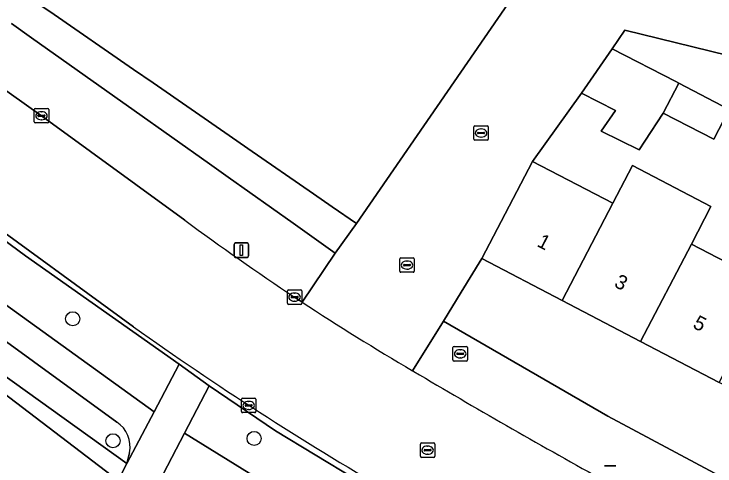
# Model space of a CAD drawing. Extents: x 162803 to 163818, y 381639 to 382475.
# Drawn here: x 163002.95 to 163051.51, y 382057.42 to 382088.71 of the extents above; entities that cross this region are included whole.
import ezdxf

# ---------------------------------------------------------------- set-up
doc = ezdxf.new("R2010")
doc.units = 0
for name, color, linetype in [('IMGEO_Boom', 7, 'Continuous'), ('IMGEO_Brandkraan', 7, 'Continuous'), ('IMGEO_Erf', 7, 'Continuous'), ('IMGEO_Groenvoorziening', 7, 'Continuous'), ('IMGEO_Haag', 7, 'Continuous'), ('IMGEO_Kolk', 7, 'Continuous'), ('IMGEO_Lichtmast', 7, 'Continuous'), ('IMGEO_Muur', 7, 'Continuous'), ('IMGEO_Pand', 7, 'Continuous'), ('IMGEO_Pand_nummerreeks', 7, 'Continuous'), ('IMGEO_Rijbaan_lokaal_gesloten', 7, 'Continuous'), ('IMGEO_Rijbaan_lokaal_open', 7, 'Continuous'), ('IMGEO_Rioolput', 7, 'Continuous'), ('IMGEO_Voetpad_gesloten', 7, 'Continuous'), ('IMGEO_Voetpad_open', 7, 'Continuous')]:
    doc.layers.add(name, color=color, linetype=linetype)

msp = doc.modelspace()

# ---------------------------------------------------------------- linework, layer by layer
at = {"layer": 'IMGEO_Boom'}
for centre in [(163007.012, 382067.612), (163009.802, 382059.169), (163019.579, 382059.327)]:
    msp.add_circle(centre, 0.489, dxfattribs=at)
at = {"layer": 'IMGEO_Brandkraan'}
for p, q in [((163033.357, 382064.763), (163033.357, 382065.615)), ((163033.432, 382065.689), (163034.284, 382065.689)), ((163033.845, 382065.469), (163033.87, 382065.469)), ((163034.358, 382065.615), (163034.358, 382064.763)), ((163033.616, 382065.183), (163033.616, 382065.195)), ((163034.054, 382065.146), (163033.656, 382065.146)), ((163033.659, 382065.232), (163034.057, 382065.232)), ((163033.868, 382064.909), (163033.843, 382064.909)), ((163034.1, 382065.195), (163034.1, 382065.183)), ((163034.284, 382064.689), (163033.432, 382064.689))]:
    msp.add_line(p, q, dxfattribs=at)
for points in [[(163033.357, 382064.763), (163033.357, 382065.615)], [(163033.432, 382065.689), (163034.284, 382065.689)], [(163034.358, 382065.615), (163034.358, 382064.763)], [(163034.284, 382064.689), (163033.432, 382064.689)]]:
    msp.add_lwpolyline(points, dxfattribs=at)
for centre, radius, start, end in [((163033.434, 382065.613), 0.0765, 91.552, 178.448), ((163033.434, 382065.613), 0.0765, 91.552, 178.448), ((163034.282, 382065.613), 0.0765, 1.552, 88.448), ((163034.282, 382065.613), 0.0765, 1.552, 88.448), ((163033.434, 382064.765), 0.0765, 181.552, 268.448), ((163033.434, 382064.765), 0.0765, 181.552, 268.448), ((163033.656, 382065.192), 0.0403, 85.8775, 175.7526), ((163033.653, 382065.182), 0.0366, 178.938, 274.7102), ((163034.057, 382065.189), 0.043, 264.8664, 352.4533), ((163034.061, 382065.194), 0.0386, 1.7309, 96.639), ((163034.282, 382064.765), 0.0765, 271.552, 358.448), ((163034.282, 382064.765), 0.0765, 271.552, 358.448)]:
    msp.add_arc(centre, radius, start, end, dxfattribs=at)
for centre, major_axis, ratio, start_param, end_param in [((163033.844, 382065.189), (-0.387, 0.002), 0.722429, 4.712389, 7.853982), ((163033.869, 382065.189), (-0.39, 0.002), 0.717154, 1.570796, 4.712389)]:
    msp.add_ellipse(centre, major_axis=major_axis, ratio=ratio, start_param=start_param, end_param=end_param, dxfattribs=at)
at = {"layer": 'IMGEO_Erf'}
msp.add_lwpolyline([(163055.907, 382084.983), (163045.258, 382087.591), (163044.389, 382086.312), (163048.793, 382084.028), (163048.996, 382083.922), (163052.498, 382082.106), (163051.427, 382080.041), (163047.925, 382081.857), (163046.642, 382079.903), (163046.251, 382079.306), (163043.634, 382080.61), (163044.623, 382082.034), (163042.26, 382083.224), (163038.869, 382078.512), (163044.44, 382075.611), (163045.798, 382078.219), (163051.229, 382075.391), (163049.871, 382072.782), (163055.303, 382069.953)], dxfattribs=at)
msp.add_lwpolyline([(163033.931, 382069.45), (163032.699, 382067.446), (163044.08, 382060.873), (163060.9, 382051.896), (163109.381, 382027.414), (163111.619, 382031.924), (163106.058, 382034.831), (163100.632, 382037.667), (163095.203, 382040.505), (163089.777, 382043.341), (163084.349, 382046.178), (163078.921, 382049.015), (163073.494, 382051.852), (163068.067, 382054.689), (163062.64, 382057.526), (163057.213, 382060.363), (163051.786, 382063.199), (163046.358, 382066.036), (163040.931, 382068.873), (163035.364, 382071.783)], close=True, dxfattribs=at)
at = {"layer": 'IMGEO_Groenvoorziening'}
for points in [[(162955.06, 382095.576), (162955.509, 382095.286), (162957.972, 382093.775), (162966.406, 382088.6), (162979.279, 382080.171), (163010.771, 382057.59), (163010.938, 382058.34)], [(162997.05, 382072.416), (162998.902, 382071.082), (163001.695, 382069.07), (163012.658, 382061.177), (163014.396, 382064.481), (163003.733, 382071.977), (163000.959, 382073.995), (163000, 382074.679), (162983.8, 382086.177), (162971.736, 382094.304)], [(163002.78, 382088.044), (163004.166, 382087.062), (163009.92, 382082.987), (163011.267, 382082.033), (163016.495, 382078.33), (163017.775, 382077.423), (163022.284, 382074.229), (163023.578, 382073.313), (163025.201, 382072.163), (163026.665, 382074.215), (163024.996, 382075.367), (163023.691, 382076.267), (163019.145, 382079.406), (163017.853, 382080.297), (163012.58, 382083.936), (163011.222, 382084.874), (163005.42, 382088.878), (163004.022, 382089.843), (163000, 382092.62)], [(163010.057, 382060.459), (162995.864, 382070.771)], [(163001.555, 382040.071), (163005.466, 382047.505), (163010.153, 382056.414), (163000, 382064.141)]]:
    msp.add_lwpolyline(points, dxfattribs=at)
for points in [[(162979.279, 382080.171), (162966.406, 382088.6), (162957.972, 382093.775), (162957.595, 382092.972), (162964.013, 382088.892), (162975.64, 382081.142), (162988.306, 382072.452), (163000, 382064.141), (163010.153, 382056.414), (163010.771, 382057.59)], [(163031.983, 382053.266), (163029.316, 382054.876), (163021.065, 382059.867), (163016.465, 382062.979), (163014.754, 382059.7), (163027.532, 382051.791), (163030.253, 382050.172), (163039.317, 382044.993), (163044.701, 382042.138), (163046.569, 382045.324)]]:
    msp.add_lwpolyline(points, close=True, dxfattribs=at)
msp.add_arc((163008.983, 382058.77), 2.002, 347.5989, 57.5525, dxfattribs=at)
at = {"layer": 'IMGEO_Haag'}
msp.add_lwpolyline([(162997.05, 382072.416), (162998.902, 382071.082), (163001.695, 382069.07), (163012.658, 382061.177), (163014.396, 382064.481), (163003.733, 382071.977), (163000.959, 382073.995), (163000, 382074.679), (162983.8, 382086.177), (162971.736, 382094.304)], dxfattribs=at)
for points in [[(162979.279, 382080.171), (162966.406, 382088.6), (162957.972, 382093.775), (162957.595, 382092.972), (162964.013, 382088.892), (162975.64, 382081.142), (162988.306, 382072.452), (163000, 382064.141), (163010.153, 382056.414), (163010.771, 382057.59)], [(163031.983, 382053.266), (163029.316, 382054.876), (163021.065, 382059.867), (163016.465, 382062.979), (163014.754, 382059.7), (163027.532, 382051.791), (163030.253, 382050.172), (163039.317, 382044.993), (163044.701, 382042.138), (163046.569, 382045.324)]]:
    msp.add_lwpolyline(points, close=True, dxfattribs=at)
at = {"layer": 'IMGEO_Kolk'}
for p, q in [((163004.345, 382081.243), (163004.345, 382082.095)), ((163004.42, 382082.169), (163005.272, 382082.169)), ((163004.833, 382081.949), (163004.858, 382081.949)), ((163005.346, 382082.095), (163005.346, 382081.243)), ((163004.604, 382081.663), (163004.604, 382081.675)), ((163005.042, 382081.626), (163004.644, 382081.626)), ((163004.647, 382081.712), (163005.045, 382081.712)), ((163004.856, 382081.389), (163004.831, 382081.389)), ((163005.088, 382081.675), (163005.088, 382081.663)), ((163005.272, 382081.169), (163004.42, 382081.169)), ((163034.804, 382080.046), (163034.804, 382080.898)), ((163034.879, 382080.972), (163035.731, 382080.972)), ((163035.805, 382080.898), (163035.805, 382080.046)), ((163035.063, 382080.466), (163035.063, 382080.478)), ((163035.501, 382080.429), (163035.103, 382080.429)), ((163035.106, 382080.515), (163035.504, 382080.515)), ((163035.292, 382080.752), (163035.317, 382080.752)), ((163035.547, 382080.478), (163035.547, 382080.466)), ((163035.731, 382079.972), (163034.879, 382079.972)), ((163035.315, 382080.192), (163035.29, 382080.192)), ((163021.956, 382069.612), (163022.808, 382069.612)), ((163021.881, 382068.686), (163021.881, 382069.538)), ((163022.183, 382069.155), (163022.581, 382069.155)), ((163022.369, 382069.392), (163022.394, 382069.392)), ((163022.882, 382069.538), (163022.882, 382068.686)), ((163022.14, 382069.106), (163022.14, 382069.118)), ((163022.578, 382069.069), (163022.18, 382069.069)), ((163022.392, 382068.832), (163022.367, 382068.832)), ((163022.624, 382069.118), (163022.624, 382069.106)), ((163022.808, 382068.612), (163021.956, 382068.612)), ((163018.703, 382061.188), (163018.703, 382062.04)), ((163018.778, 382062.114), (163019.63, 382062.114)), ((163019.191, 382061.894), (163019.216, 382061.894)), ((163019.704, 382062.04), (163019.704, 382061.188)), ((163018.962, 382061.608), (163018.962, 382061.62)), ((163019.4, 382061.571), (163019.002, 382061.571)), ((163019.005, 382061.657), (163019.403, 382061.657)), ((163019.446, 382061.62), (163019.446, 382061.608)), ((163019.63, 382061.114), (163018.778, 382061.114)), ((163019.214, 382061.334), (163019.189, 382061.334))]:
    msp.add_line(p, q, dxfattribs=at)
for points in [[(163004.345, 382081.243), (163004.345, 382082.095)], [(163004.42, 382082.169), (163005.272, 382082.169)], [(163005.346, 382082.095), (163005.346, 382081.243)], [(163005.272, 382081.169), (163004.42, 382081.169)], [(163034.804, 382080.046), (163034.804, 382080.898)], [(163034.879, 382080.972), (163035.731, 382080.972)], [(163035.805, 382080.898), (163035.805, 382080.046)], [(163035.731, 382079.972), (163034.879, 382079.972)], [(163021.956, 382069.612), (163022.808, 382069.612)], [(163021.881, 382068.686), (163021.881, 382069.538)], [(163022.882, 382069.538), (163022.882, 382068.686)], [(163022.808, 382068.612), (163021.956, 382068.612)], [(163018.703, 382061.188), (163018.703, 382062.04)], [(163018.778, 382062.114), (163019.63, 382062.114)], [(163019.704, 382062.04), (163019.704, 382061.188)], [(163019.63, 382061.114), (163018.778, 382061.114)]]:
    msp.add_lwpolyline(points, dxfattribs=at)
for centre, radius, start, end in [((163004.422, 382082.093), 0.0765, 91.552, 178.448), ((163004.422, 382082.093), 0.0765, 91.552, 178.448), ((163005.27, 382082.093), 0.0765, 1.552, 88.448), ((163005.27, 382082.093), 0.0765, 1.552, 88.448), ((163004.644, 382081.672), 0.0403, 85.8775, 175.7526), ((163004.641, 382081.662), 0.0366, 178.938, 274.7102), ((163005.045, 382081.669), 0.043, 264.8664, 352.4533), ((163005.049, 382081.674), 0.0386, 1.7309, 96.639), ((163004.422, 382081.245), 0.0765, 181.552, 268.448), ((163004.422, 382081.245), 0.0765, 181.552, 268.448), ((163005.27, 382081.245), 0.0765, 271.552, 358.448), ((163005.27, 382081.245), 0.0765, 271.552, 358.448), ((163034.881, 382080.896), 0.0765, 91.552, 178.448), ((163034.881, 382080.896), 0.0765, 91.552, 178.448), ((163035.729, 382080.896), 0.0765, 1.552, 88.448), ((163035.729, 382080.896), 0.0765, 1.552, 88.448), ((163035.103, 382080.475), 0.0403, 85.8775, 175.7526), ((163035.1, 382080.465), 0.0366, 178.938, 274.7102), ((163035.504, 382080.472), 0.043, 264.8664, 352.4533), ((163035.508, 382080.477), 0.0386, 1.7309, 96.639), ((163034.881, 382080.048), 0.0765, 181.552, 268.448), ((163034.881, 382080.048), 0.0765, 181.552, 268.448), ((163035.729, 382080.048), 0.0765, 271.552, 358.448), ((163035.729, 382080.048), 0.0765, 271.552, 358.448), ((163021.958, 382069.536), 0.0765, 91.552, 178.448), ((163021.958, 382069.536), 0.0765, 91.552, 178.448), ((163022.806, 382069.536), 0.0765, 1.552, 88.448), ((163022.806, 382069.536), 0.0765, 1.552, 88.448), ((163022.18, 382069.115), 0.0403, 85.8775, 175.7526), ((163022.585, 382069.117), 0.0386, 1.7309, 96.639), ((163021.958, 382068.688), 0.0765, 181.552, 268.448), ((163021.958, 382068.688), 0.0765, 181.552, 268.448), ((163022.177, 382069.105), 0.0366, 178.938, 274.7102), ((163022.581, 382069.112), 0.043, 264.8664, 352.4533), ((163022.806, 382068.688), 0.0765, 271.552, 358.448), ((163022.806, 382068.688), 0.0765, 271.552, 358.448), ((163018.78, 382062.038), 0.0765, 91.552, 178.448), ((163018.78, 382062.038), 0.0765, 91.552, 178.448), ((163019.628, 382062.038), 0.0765, 1.552, 88.448), ((163019.628, 382062.038), 0.0765, 1.552, 88.448), ((163019.002, 382061.617), 0.0403, 85.8775, 175.7526), ((163018.999, 382061.607), 0.0366, 178.938, 274.7102), ((163019.403, 382061.614), 0.043, 264.8664, 352.4533), ((163019.407, 382061.619), 0.0386, 1.7309, 96.639), ((163018.78, 382061.19), 0.0765, 181.552, 268.448), ((163018.78, 382061.19), 0.0765, 181.552, 268.448), ((163019.628, 382061.19), 0.0765, 271.552, 358.448), ((163019.628, 382061.19), 0.0765, 271.552, 358.448)]:
    msp.add_arc(centre, radius, start, end, dxfattribs=at)
for centre, major_axis, ratio, start_param, end_param in [((163004.832, 382081.669), (-0.387, 0.002), 0.722429, 4.712389, 7.853982), ((163004.857, 382081.669), (-0.39, 0.002), 0.717154, 1.570796, 4.712389), ((163035.291, 382080.472), (-0.387, 0.002), 0.722429, 4.712389, 7.853982), ((163035.316, 382080.472), (-0.39, 0.002), 0.717154, 1.570796, 4.712389), ((163022.368, 382069.112), (-0.387, 0.002), 0.722429, 4.712389, 7.853982), ((163022.393, 382069.112), (-0.39, 0.002), 0.717154, 1.570796, 4.712389), ((163019.19, 382061.614), (-0.387, 0.002), 0.722429, 4.712389, 7.853982), ((163019.215, 382061.614), (-0.39, 0.002), 0.717154, 1.570796, 4.712389)]:
    msp.add_ellipse(centre, major_axis=major_axis, ratio=ratio, start_param=start_param, end_param=end_param, dxfattribs=at)
at = {"layer": 'IMGEO_Lichtmast'}
for p, q in [((163018.198, 382071.961), (163018.198, 382072.761)), ((163018.198, 382072.761), (163018.198, 382071.961)), ((163018.298, 382072.861), (163019.088, 382072.861)), ((163019.088, 382072.861), (163018.298, 382072.861)), ((163019.188, 382072.761), (163019.188, 382071.961)), ((163019.188, 382071.961), (163019.188, 382072.761)), ((163019.088, 382071.861), (163018.298, 382071.861)), ((163018.298, 382071.861), (163019.088, 382071.861)), ((163043.847, 382057.424), (163044.637, 382057.424)), ((163044.637, 382057.424), (163043.847, 382057.424))]:
    msp.add_line(p, q, dxfattribs=at)
msp.add_lwpolyline([(163018.618, 382072.736), (163018.768, 382072.736), (163018.768, 382071.986), (163018.618, 382071.986), (163018.618, 382072.736)], dxfattribs=at)
for centre, start, end in [((163018.298, 382072.761), 90, 180), ((163018.298, 382072.761), 90, 180), ((163019.088, 382072.761), 0, 90), ((163019.088, 382072.761), 360, 90), ((163018.298, 382071.961), 180, 270), ((163018.298, 382071.961), 180, 270), ((163019.088, 382071.961), 270, 0), ((163019.088, 382071.961), 270, 0)]:
    msp.add_arc(centre, 0.1, start, end, dxfattribs=at)
at = {"layer": 'IMGEO_Muur'}
msp.add_lwpolyline([(163038.869, 382078.512), (163042.26, 382083.224)], dxfattribs=at)
at = {"layer": 'IMGEO_Pand'}
msp.add_lwpolyline([(163000, 382092.62), (163004.022, 382089.843), (163005.42, 382088.878), (163011.222, 382084.874), (163012.58, 382083.936), (163017.853, 382080.297), (163019.145, 382079.406), (163023.691, 382076.267), (163024.996, 382075.367), (163026.665, 382074.215), (163041.132, 382095.175), (163042.017, 382096.457), (163051.707, 382093.075), (163055.804, 382104.695), (163047.735, 382107.541), (163046.085, 382105.143), (163013.116, 382127.842), (163012.945, 382127.595), (163013.016, 382127.522), (163012.846, 382127.275), (163007.397, 382130.544), (163007.934, 382131.42), (163015.071, 382143.064)], dxfattribs=at)
for points in [[(163048.996, 382083.922), (163048.793, 382084.028), (163044.389, 382086.312), (163042.26, 382083.224), (163044.623, 382082.034), (163043.634, 382080.61), (163046.251, 382079.306), (163046.642, 382079.903), (163047.925, 382081.857)], [(163048.996, 382083.922), (163047.925, 382081.857), (163051.427, 382080.041), (163052.498, 382082.106)], [(163040.931, 382068.873), (163044.44, 382075.611), (163038.869, 382078.512), (163035.364, 382071.783)], [(163049.871, 382072.782), (163051.229, 382075.391), (163045.798, 382078.219), (163044.44, 382075.611), (163040.931, 382068.873), (163046.358, 382066.036)], [(163049.871, 382072.782), (163046.358, 382066.036), (163051.786, 382063.199), (163055.303, 382069.953)]]:
    msp.add_lwpolyline(points, close=True, dxfattribs=at)
at = {"layer": 'IMGEO_Rijbaan_lokaal_gesloten'}
for points in [[(162962.144, 382100.432), (162963.466, 382099.749), (162967.331, 382097.547), (162971.846, 382094.694), (162978.168, 382090.53), (162980.505, 382088.959), (162983.831, 382086.727), (162988.435, 382083.403), (162994.327, 382079.209), (162996.195, 382077.928), (163000, 382075.218), (163011.231, 382067.05)], [(163014.769, 382074.441), (163004.846, 382081.669), (162989.071, 382092.875)], [(163022.9, 382068.77), (163022.641, 382068.941), (163022.382, 382069.112)], [(163030.648, 382063.968), (163030.604, 382063.994), (163030.56, 382064.019)]]:
    msp.add_lwpolyline(points, dxfattribs=at)
for centre, radius, start, end in [((163125.057, 382223.896), 185.742, 233.57507, 236.4419), ((163115.001, 382208.714), 167.532, 236.64983, 239.7329), ((163144.352, 382254.322), 229.765, 234.59318, 239.84113), ((163274.152, 382473.79), 476.706, 239.28246, 241.06694)]:
    msp.add_arc(centre, radius, start, end, dxfattribs=at)
at = {"layer": 'IMGEO_Rijbaan_lokaal_open'}
for points in [[(163101.444, 382085.414), (163101.704, 382086.503), (163084.187, 382090.696), (163082.299, 382084.062), (163059.373, 382090.878), (163059.322, 382090.714), (163056.494, 382091.577), (163051.707, 382093.075), (163042.017, 382096.457), (163041.132, 382095.175), (163026.665, 382074.215), (163025.201, 382072.163), (163022.9, 382068.77)], [(163030.56, 382064.019), (163032.699, 382067.446), (163033.931, 382069.45), (163035.364, 382071.783), (163038.869, 382078.512), (163042.26, 382083.224), (163044.389, 382086.312), (163045.258, 382087.591), (163055.907, 382084.983), (163056.76, 382088.134), (163066.455, 382085.51), (163081.226, 382081.513), (163094.344, 382075.452), (163113.901, 382066.416), (163115.096, 382069.756), (163121.353, 382067.628), (163123.339, 382073.465), (163134.752, 382069.505), (163134.887, 382069.879)]]:
    msp.add_lwpolyline(points, dxfattribs=at)
msp.add_arc((163115.001, 382208.714), 167.532, 236.64983, 239.7329, dxfattribs=at)
at = {"layer": 'IMGEO_Rioolput'}
for p, q in [((163029.671, 382070.903), (163029.671, 382071.755)), ((163029.746, 382071.829), (163030.598, 382071.829)), ((163030.159, 382071.609), (163030.184, 382071.609)), ((163030.672, 382071.755), (163030.672, 382070.903)), ((163029.93, 382071.323), (163029.93, 382071.335)), ((163030.368, 382071.286), (163029.97, 382071.286)), ((163029.973, 382071.372), (163030.371, 382071.372)), ((163030.414, 382071.335), (163030.414, 382071.323)), ((163030.598, 382070.829), (163029.746, 382070.829)), ((163030.182, 382071.049), (163030.157, 382071.049)), ((163031.097, 382058.091), (163031.097, 382058.943)), ((163031.172, 382059.017), (163032.024, 382059.017)), ((163032.098, 382058.943), (163032.098, 382058.091)), ((163031.356, 382058.511), (163031.356, 382058.523)), ((163031.794, 382058.474), (163031.396, 382058.474)), ((163031.399, 382058.56), (163031.797, 382058.56)), ((163031.585, 382058.797), (163031.61, 382058.797)), ((163031.84, 382058.523), (163031.84, 382058.511)), ((163032.024, 382058.017), (163031.172, 382058.017)), ((163031.608, 382058.237), (163031.583, 382058.237))]:
    msp.add_line(p, q, dxfattribs=at)
for points in [[(163029.671, 382070.903), (163029.671, 382071.755)], [(163029.746, 382071.829), (163030.598, 382071.829)], [(163030.672, 382071.755), (163030.672, 382070.903)], [(163030.598, 382070.829), (163029.746, 382070.829)], [(163031.097, 382058.091), (163031.097, 382058.943)], [(163031.172, 382059.017), (163032.024, 382059.017)], [(163032.098, 382058.943), (163032.098, 382058.091)], [(163032.024, 382058.017), (163031.172, 382058.017)]]:
    msp.add_lwpolyline(points, dxfattribs=at)
for centre, radius, start, end in [((163029.748, 382071.753), 0.0765, 91.552, 178.448), ((163029.748, 382071.753), 0.0765, 91.552, 178.448), ((163030.596, 382071.753), 0.0765, 1.552, 88.448), ((163030.596, 382071.753), 0.0765, 1.552, 88.448), ((163029.97, 382071.332), 0.0403, 85.8775, 175.7526), ((163029.967, 382071.322), 0.0366, 178.938, 274.7102), ((163030.371, 382071.329), 0.043, 264.8664, 352.4533), ((163030.375, 382071.334), 0.0386, 1.7309, 96.639), ((163029.748, 382070.905), 0.0765, 181.552, 268.448), ((163029.748, 382070.905), 0.0765, 181.552, 268.448), ((163030.596, 382070.905), 0.0765, 271.552, 358.448), ((163030.596, 382070.905), 0.0765, 271.552, 358.448), ((163031.174, 382058.941), 0.0765, 91.552, 178.448), ((163031.174, 382058.941), 0.0765, 91.552, 178.448), ((163032.022, 382058.941), 0.0765, 1.552, 88.448), ((163032.022, 382058.941), 0.0765, 1.552, 88.448), ((163031.396, 382058.52), 0.0403, 85.8775, 175.7526), ((163031.393, 382058.51), 0.0366, 178.938, 274.7102), ((163031.797, 382058.517), 0.043, 264.8664, 352.4533), ((163031.801, 382058.522), 0.0386, 1.7309, 96.639), ((163031.174, 382058.093), 0.0765, 181.552, 268.448), ((163031.174, 382058.093), 0.0765, 181.552, 268.448), ((163032.022, 382058.093), 0.0765, 271.552, 358.448), ((163032.022, 382058.093), 0.0765, 271.552, 358.448)]:
    msp.add_arc(centre, radius, start, end, dxfattribs=at)
for centre, major_axis, ratio, start_param, end_param in [((163030.158, 382071.329), (-0.387, 0.002), 0.722429, 4.712389, 7.853982), ((163030.183, 382071.329), (-0.39, 0.002), 0.717154, 1.570796, 4.712389), ((163031.584, 382058.517), (-0.387, 0.002), 0.722429, 4.712389, 7.853982), ((163031.609, 382058.517), (-0.39, 0.002), 0.717154, 1.570796, 4.712389)]:
    msp.add_ellipse(centre, major_axis=major_axis, ratio=ratio, start_param=start_param, end_param=end_param, dxfattribs=at)
at = {"layer": 'IMGEO_Voetpad_gesloten'}
msp.add_lwpolyline([(163003.377, 382038.062), (163006.306, 382043.606), (163007.557, 382045.975), (163012.449, 382055.286), (163012.993, 382056.322), (163014.754, 382059.7), (163016.465, 382062.979), (163014.396, 382064.481), (163012.658, 382061.177), (163010.771, 382057.59), (163010.153, 382056.414), (163005.466, 382047.505), (163001.555, 382040.071), (162999.764, 382036.698), (163018.398, 382023.492), (163018.116, 382023.094), (163032.377, 382017.185), (163034.633, 382016.251), (163063.928, 382003.918)], dxfattribs=at)
at = {"layer": 'IMGEO_Voetpad_open'}
for points in [[(163011.231, 382067.05), (163000, 382075.218), (162996.195, 382077.928), (162994.327, 382079.209), (162988.435, 382083.403), (162983.831, 382086.727), (162980.505, 382088.959), (162978.168, 382090.53), (162971.846, 382094.694), (162967.331, 382097.547), (162963.466, 382099.749), (162962.144, 382100.432)], [(162989.071, 382092.875), (163004.846, 382081.669), (163014.769, 382074.441)], [(163022.382, 382069.112), (163022.641, 382068.941), (163022.9, 382068.77), (163025.201, 382072.163), (163023.578, 382073.313), (163022.284, 382074.229), (163017.775, 382077.423), (163016.495, 382078.33), (163011.267, 382082.033), (163009.92, 382082.987), (163004.166, 382087.062), (163002.78, 382088.044)], [(163000.959, 382073.995), (163003.733, 382071.977), (163014.396, 382064.481), (163016.465, 382062.979), (163021.065, 382059.867), (163029.316, 382054.876), (163031.983, 382053.266), (163046.569, 382045.324), (163058.984, 382038.838), (163072.977, 382031.794), (163082.613, 382026.944), (163089.255, 382023.601)], [(163010.938, 382058.34), (163010.771, 382057.59), (163012.658, 382061.177), (163001.695, 382069.07), (162998.902, 382071.082), (162997.05, 382072.416)], [(162995.864, 382070.771), (163010.057, 382060.459)], [(163058.822, 382048.466), (163085.471, 382034.97), (163107.612, 382023.857), (163109.381, 382027.414), (163060.9, 382051.896), (163044.08, 382060.873), (163032.699, 382067.446), (163030.56, 382064.019), (163030.604, 382063.994), (163030.648, 382063.968)], [(163045.023, 382041.967), (163044.701, 382042.138), (163039.317, 382044.993), (163030.253, 382050.172), (163027.532, 382051.791), (163014.754, 382059.7), (163012.993, 382056.322)]]:
    msp.add_lwpolyline(points, dxfattribs=at)
for centre, radius, start, end in [((163125.057, 382223.896), 185.742, 233.57507, 236.4419), ((163144.352, 382254.322), 229.765, 234.59318, 239.84113), ((163274.152, 382473.79), 476.706, 239.28246, 241.06694), ((163008.983, 382058.77), 2.002, 347.5989, 57.5525)]:
    msp.add_arc(centre, radius, start, end, dxfattribs=at)

# ---------------------------------------------------------------- texts
at = {"layer": 'IMGEO_Pand_nummerreeks'}
for s, rotation, p in [('1', 332.4036, (163039.112, 382072.668)), ('3', 332.4064, (163044.458, 382069.872)), ('5', 332.4036, (163049.904, 382067.026))]:
    msp.add_text(s, height=1, rotation=rotation, dxfattribs=at).set_placement(p)

doc.saveas('drawing.dxf')
